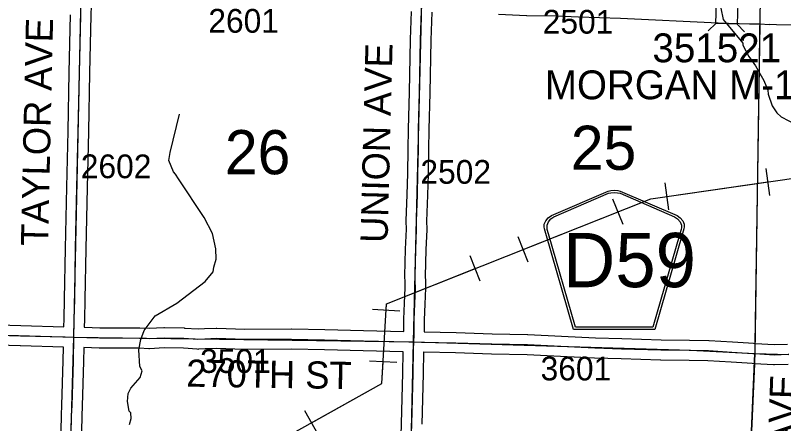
# Model space of a CAD drawing. Extents: x -157.2 to -99.3, y 12.2 to 46.2.
# Drawn here: x -113.305 to -111.04, y 22.764 to 23.968 of the extents above; entities that cross this region are included whole.
import ezdxf

# ---------------------------------------------------------------- set-up
doc = ezdxf.new("R2010")
doc.units = 0
for name, color, linetype in [('tdCoCoAdjSecRdTxt', 7, 'Continuous'), ('tdCoCoBndry', 7, 'Continuous'), ('tdCoCoBndryPart', 7, 'Continuous'), ('tdCoHydroRiver', 7, 'Continuous'), ('tdCoPipe', 7, 'Continuous'), ('tdCoSecRdNmbr', 7, 'Continuous'), ('tdCoSecRdTxt', 7, 'Continuous'), ('tdCoSecRteBand', 7, 'Continuous'), ('tdCoSecRteCL', 7, 'Continuous'), ('tdCoSectLine', 7, 'Continuous'), ('tdCoSectLinePart', 7, 'Continuous'), ('tdCoSectNmbr', 7, 'Continuous'), ('tdCoShieldCoRte', 7, 'Continuous'), ('tdCoStrucSec', 7, 'Continuous'), ('tdCoStrucSecCoName', 7, 'Continuous'), ('tdCoStrucSecFHWANum', 7, 'Continuous'), ('tdCoSurfGravel', 7, 'Continuous'), ('tdCoTwpBndryShd', 7, 'Continuous')]:
    doc.layers.add(name, color=color, linetype=linetype)

msp = doc.modelspace()

# ---------------------------------------------------------------- linework, layer by layer
at = {"layer": 'tdCoCoBndry'}
msp.add_lwpolyline([(-111.0165, 26.9713), (-111.0495, 25.9743), (-111.0777, 24.9697), (-111.1098, 23.9712), (-111.1245, 22.9706), (-111.1433, 22.5359), (-111.156, 21.9765), (-111.1718, 20.985), (-111.177, 19.9871), (-111.2136, 18.9878), (-111.2461, 17.9853), (-111.291, 16.9863), (-111.3293, 15.9939)], dxfattribs=at)
at = {"layer": 'tdCoCoBndryPart'}
for points in [[(-111.1102, 23.9412), (-111.1241, 23.0008)], [(-111.1258, 22.9408), (-111.142, 22.5658)]]:
    msp.add_lwpolyline(points, dxfattribs=at)
at = {"layer": 'tdCoHydroRiver'}
for points in [[(-111.4115, 24.1749), (-111.3135, 24.1187), (-111.2888, 24.0976), (-111.2647, 24.0528), (-111.2388, 24.0174), (-111.2253, 23.9886), (-111.2183, 23.9553), (-111.1601, 23.886), (-111.1603, 23.8797), (-111.1422, 23.8461), (-111.1224, 23.8187), (-111.0982, 23.7755), (-111.0864, 23.7468), (-111.0851, 23.7357), (-111.0733, 23.7007), (-111.0597, 23.6798), (-111.0473, 23.6685), (-111.0019, 23.6449)], [(-112.9689, 22.7616), (-112.9637, 22.7789), (-112.9649, 22.7962), (-112.9695, 22.8011), (-112.975, 22.8297), (-112.9729, 22.8533), (-112.9646, 22.8688), (-112.9369, 22.8997), (-112.9317, 22.9201), (-112.9377, 22.9328), (-112.9411, 22.9818), (-112.9356, 23.0117), (-112.9255, 23.0382), (-112.8928, 23.0816), (-112.8287, 23.1194), (-112.745, 23.1835), (-112.7222, 23.2113), (-112.7203, 23.2255), (-112.7134, 23.249), (-112.7142, 23.279), (-112.724, 23.325), (-112.7481, 23.3714), (-112.8241, 23.4854), (-112.8332, 23.4998), (-112.8393, 23.5063), (-112.8526, 23.5397), (-112.8489, 23.5633), (-112.8207, 23.6762)]]:
    msp.add_lwpolyline(points, dxfattribs=at)
at = {"layer": 'tdCoPipe'}
for p, q in [((-111.08, 23.4365), (-111.0915, 23.5163)), ((-111.3781, 23.3939), (-111.3894, 23.4735)), ((-111.5131, 23.3511), (-111.5429, 23.4261)), ((-111.7929, 23.24), (-111.8226, 23.3148)), ((-111.9342, 23.1839), (-111.9639, 23.2588)), ((-112.1718, 23.0957), (-112.2521, 23.1004)), ((-112.1807, 22.9439), (-112.2611, 22.9486)), ((-112.412, 22.7317), (-112.4512, 22.802))]:
    msp.add_line(p, q, dxfattribs=at)
for points in [[(-118.0135, 20.4925), (-116.8811, 20.4395), (-116.5689, 21.0376), (-115.9618, 21.3429), (-115.0979, 21.4144), (-114.7452, 21.9036), (-114.0434, 21.9185), (-113.6754, 22.4491), (-113.0083, 22.4452), (-112.2246, 22.8824), (-112.2109, 23.1173), (-111.4314, 23.427), (-110.9885, 23.4903)], [(-111.3838, 23.4338), (-111.0858, 23.4764)], [(-111.8078, 23.2775), (-111.528, 23.3886)], [(-112.212, 23.0981), (-112.2109, 23.1173), (-111.9491, 23.2213)], [(-112.4316, 22.7669), (-112.2246, 22.8824), (-112.2209, 22.9463)]]:
    msp.add_lwpolyline(points, dxfattribs=at)
at = {"layer": 'tdCoSecRteBand'}
for points in [[(-113.0815, 23.9971), (-113.0823, 23.9673), (-113.0865, 23.7977), (-113.09, 23.6249), (-113.09, 23.6249), (-113.09, 23.6249), (-113.0937, 23.4596), (-113.0976, 23.2794), (-113.1003, 23.1298), (-113.1003, 23.1298), (-113.1003, 23.1297), (-113.1015, 23.0713), (-113.1015, 23.0713), (-113.1015, 23.0712), (-113.102, 23.0484), (-113.102, 23.0482), (-113.1018, 23.0482), (-113.0564, 23.0468), (-112.9394, 23.0461), (-112.939, 23.0461), (-112.9385, 23.0461), (-112.9111, 23.0451), (-112.8677, 23.0471), (-112.8667, 23.0471), (-112.8658, 23.0471), (-112.8076, 23.0461), (-112.8068, 23.0461), (-112.806, 23.046), (-112.7664, 23.0432), (-112.7479, 23.0441), (-112.7479, 23.0441), (-112.7478, 23.0441), (-112.7135, 23.0456), (-112.7124, 23.0456), (-112.7112, 23.0456), (-112.6287, 23.0429), (-112.4906, 23.0434), (-112.4902, 23.0434), (-112.4898, 23.0434), (-112.3924, 23.0412), (-112.3924, 23.0412), (-112.3924, 23.0412), (-112.2782, 23.0384), (-112.2782, 23.0384), (-112.2782, 23.0384), (-112.1595, 23.0356)], [(-112.1595, 23.0356), (-112.1595, 23.0707), (-112.1595, 23.0714), (-112.1595, 23.0722), (-112.1573, 23.1189), (-112.1556, 23.1646), (-112.1558, 23.1823), (-112.1563, 23.198), (-112.1563, 23.1988), (-112.1563, 23.1996), (-112.1546, 23.2783), (-112.1546, 23.2786), (-112.1546, 23.2789), (-112.1521, 23.3378), (-112.1524, 23.3609), (-112.1524, 23.3616), (-112.1523, 23.3623), (-112.1496, 23.4391), (-112.1482, 23.5017), (-112.1467, 23.5733), (-112.146, 23.6319), (-112.1459, 23.6321), (-112.1459, 23.6323), (-112.143, 23.7409), (-112.1403, 23.8959), (-112.1403, 23.8962), (-112.1403, 23.8964), (-112.1374, 23.9786)], [(-112.0774, 23.9769), (-112.0803, 23.8946), (-112.083, 23.7397), (-112.083, 23.7396), (-112.083, 23.7395), (-112.086, 23.6309), (-112.0867, 23.5724), (-112.0867, 23.5723), (-112.0867, 23.5722), (-112.0882, 23.5004), (-112.0882, 23.5004), (-112.0882, 23.5004), (-112.0897, 23.4375), (-112.0897, 23.4373), (-112.0897, 23.4371), (-112.0924, 23.3609), (-112.0921, 23.3376), (-112.0921, 23.3369), (-112.0921, 23.3361), (-112.0946, 23.2767), (-112.0963, 23.1991), (-112.0958, 23.1839), (-112.0958, 23.1836), (-112.0958, 23.1833), (-112.0956, 23.1646), (-112.0956, 23.1638), (-112.0956, 23.1631), (-112.0973, 23.1165), (-112.0973, 23.1163), (-112.0973, 23.1162), (-112.0995, 23.07), (-112.0995, 23.0344), (-112.0056, 23.0328), (-112.0054, 23.0328), (-112.0052, 23.0328), (-111.8993, 23.0293), (-111.7947, 23.0271), (-111.7942, 23.0271), (-111.7938, 23.0271), (-111.6949, 23.0221), (-111.5948, 23.0172), (-111.5172, 23.0148), (-111.4011, 23.0113), (-111.3176, 23.0106), (-111.3174, 23.0106), (-111.3172, 23.0106), (-111.2607, 23.0093), (-111.2601, 23.0093), (-111.2595, 23.0093), (-111.1902, 23.0049), (-111.1437, 23.0019), (-111.1286, 23.0009), (-111.1225, 23.0006), (-111.0671, 22.9973), (-111.0278, 22.9985)], [(-111.0103, 23.9383), (-111.0609, 23.9398), (-111.0805, 23.9404), (-111.0806, 23.9401), (-111.1104, 23.9412), (-111.1407, 23.942), (-111.2323, 23.9444), (-111.2326, 23.9444), (-111.2329, 23.9444), (-111.5203, 23.958), (-111.6444, 23.9624), (-111.6445, 23.9624), (-111.6446, 23.9624), (-111.7083, 23.9651), (-111.7969, 23.9664), (-111.7973, 23.9664), (-111.7977, 23.9664), (-111.8803, 23.9698)], [(-113.162, 23.0499), (-113.1615, 23.0726), (-113.1603, 23.1309), (-113.1576, 23.2806), (-113.1576, 23.2806), (-113.1576, 23.2807), (-113.1536, 23.461), (-113.1536, 23.461), (-113.1536, 23.461), (-113.1499, 23.6262), (-113.1465, 23.799), (-113.1465, 23.7991), (-113.1465, 23.7992), (-113.1423, 23.9688)], [(-113.42, 23.0572), (-113.2889, 23.0532), (-113.162, 23.0499)], [(-113.1724, 22.6547), (-113.1692, 22.7883), (-113.1692, 22.7885), (-113.1692, 22.7888), (-113.1679, 22.8187), (-113.1642, 22.9491), (-113.1633, 22.9899), (-113.2905, 22.9933), (-113.2906, 22.9933), (-113.2907, 22.9933), (-113.4218, 22.9972)], [(-112.1708, 22.6207), (-112.1662, 22.7646), (-112.1622, 22.9127), (-112.1615, 22.9756), (-112.2796, 22.9785), (-112.3938, 22.9812), (-112.4908, 22.9834), (-112.629, 22.9829), (-112.6295, 22.9829), (-112.6301, 22.9829), (-112.712, 22.9856), (-112.7451, 22.9842), (-112.7652, 22.9832), (-112.767, 22.9831), (-112.7688, 22.9832), (-112.8095, 22.9861), (-112.8659, 22.9871), (-112.9096, 22.9851), (-112.9108, 22.9851), (-112.912, 22.9851), (-112.9402, 22.9861), (-113.0571, 22.9868), (-113.0575, 22.9868), (-113.0578, 22.9869), (-113.1034, 22.9882), (-113.1043, 22.9477), (-113.1043, 22.9476), (-113.1043, 22.9475), (-113.108, 22.8168), (-113.108, 22.8166), (-113.108, 22.8164), (-113.1092, 22.7866), (-113.1124, 22.6532)], [(-112.101, 22.9744), (-112.1015, 22.9744), (-112.1022, 22.9118), (-112.1022, 22.9116), (-112.1022, 22.9114), (-112.1062, 22.7629)], [(-111.0259, 22.9385), (-111.0667, 22.9373), (-111.068, 22.9372), (-111.0693, 22.9373), (-111.126, 22.9407), (-111.1322, 22.941), (-111.1323, 22.941), (-111.1324, 22.941), (-111.1476, 22.942), (-111.194, 22.945), (-111.2627, 22.9494), (-111.3183, 22.9506), (-111.402, 22.9513), (-111.4023, 22.9513), (-111.4026, 22.9513), (-111.519, 22.9548), (-111.519, 22.9548), (-111.5191, 22.9548), (-111.597, 22.9573), (-111.5973, 22.9573), (-111.5975, 22.9573), (-111.6979, 22.9622), (-111.6979, 22.9622), (-111.6979, 22.9622), (-111.7964, 22.9671), (-111.9007, 22.9693), (-111.9009, 22.9693), (-111.9011, 22.9693), (-112.0069, 22.9728), (-112.101, 22.9744), (-112.101, 22.9744)]]:
    msp.add_lwpolyline(points, dxfattribs=at)
at = {"layer": 'tdCoSecRteCL'}
for points in [[(-113.1327, 23.0191), (-113.1315, 23.0719), (-113.1303, 23.1304), (-113.1276, 23.28), (-113.1236, 23.4603), (-113.1199, 23.6255), (-113.1165, 23.7984), (-113.1123, 23.9681), (-113.1107, 24.028)], [(-112.1304, 23.005), (-112.1295, 23.0247), (-112.1295, 23.0707), (-112.1273, 23.1176), (-112.1256, 23.1642), (-112.1258, 23.1829), (-112.1263, 23.199), (-112.1246, 23.2776), (-112.1221, 23.3373), (-112.1224, 23.3612), (-112.1197, 23.4382), (-112.1182, 23.5011), (-112.1167, 23.5728), (-112.116, 23.6315), (-112.113, 23.7403), (-112.1103, 23.8954), (-112.1073, 23.9807), (-112.1065, 24.0078)], [(-114.1374, 23.0578), (-114.0779, 23.0543), (-113.9507, 23.0489), (-113.8217, 23.0432), (-113.745, 23.0385), (-113.6917, 23.0373), (-113.6241, 23.0341), (-113.5664, 23.0314), (-113.4969, 23.0294), (-113.4209, 23.0272), (-113.2898, 23.0233), (-113.1581, 23.0198), (-113.1327, 23.0191)], [(-113.1615, 21.9889), (-113.1614, 22.0058), (-113.1569, 22.1622), (-113.1515, 22.3143), (-113.1471, 22.4771), (-113.1453, 22.5548), (-113.1424, 22.6539), (-113.1392, 22.7876), (-113.1379, 22.8177), (-113.1342, 22.9484), (-113.1327, 23.0191)], [(-113.1327, 23.0191), (-113.057, 23.0168), (-112.9396, 23.0161), (-112.911, 23.0151), (-112.8663, 23.0171), (-112.8081, 23.0161), (-112.7667, 23.0131), (-112.7465, 23.0141), (-112.7122, 23.0156), (-112.6291, 23.0129), (-112.4905, 23.0134), (-112.3931, 23.0112), (-112.2789, 23.0085), (-112.1452, 23.0053), (-112.1304, 23.005)], [(-112.1526, 22.0397), (-112.1525, 22.0821), (-112.1512, 22.1225), (-112.1502, 22.1469), (-112.1492, 22.3016), (-112.1441, 22.4715), (-112.1409, 22.6197), (-112.1362, 22.7637), (-112.1322, 22.9122), (-112.1314, 22.9818), (-112.1304, 23.005)], [(-112.1304, 23.005), (-112.1075, 23.0045), (-112.0061, 23.0028), (-111.9001, 22.9993), (-111.7953, 22.9971), (-111.6964, 22.9922), (-111.596, 22.9872), (-111.5181, 22.9848), (-111.4017, 22.9813), (-111.3179, 22.9806), (-111.2614, 22.9794), (-111.1921, 22.9749), (-111.1457, 22.9719), (-111.1304, 22.971), (-111.1243, 22.9706), (-111.0676, 22.9673), (-111.0266, 22.9685), (-111.0246, 22.9686)]]:
    msp.add_lwpolyline(points, dxfattribs=at)
at = {"layer": 'tdCoSectLine'}
for points in [[(-113.1331, 23.0191), (-113.1111, 24.028)], [(-112.1307, 23.005), (-112.1069, 24.0078)], [(-111.1098, 23.9712), (-111.1245, 22.9706)], [(-114.1377, 23.0578), (-113.6553, 23.0352), (-113.1331, 23.0191)], [(-113.1614, 22.0193), (-113.1331, 23.0191)], [(-113.1331, 23.0191), (-112.1307, 23.005)], [(-112.1541, 22.0054), (-112.1307, 23.005)], [(-112.1307, 23.005), (-111.3139, 22.9805), (-111.1245, 22.9706)], [(-111.156, 21.9765), (-111.1433, 22.5359), (-111.1245, 22.9706)], [(-111.1245, 22.9706), (-111.0246, 22.9683)]]:
    msp.add_lwpolyline(points, dxfattribs=at)
at = {"layer": 'tdCoSectLinePart'}
for points in [[(-111.1102, 23.9412), (-111.1241, 23.0008)], [(-111.142, 22.5658), (-111.1258, 22.9408)]]:
    msp.add_lwpolyline(points, dxfattribs=at)
at = {"layer": 'tdCoShieldCoRte'}
for points in [[(-111.6589, 23.042), (-111.7409, 23.3249), (-111.7447, 23.3381), (-111.7455, 23.344), (-111.7455, 23.3518), (-111.7412, 23.3621), (-111.7339, 23.3706), (-111.7244, 23.3773), (-111.5571, 23.4496), (-111.5496, 23.4512), (-111.5392, 23.4521), (-111.5287, 23.4512), (-111.5212, 23.4496), (-111.3539, 23.3773), (-111.3444, 23.3706), (-111.3371, 23.3621), (-111.3328, 23.3518), (-111.3328, 23.344), (-111.3336, 23.3381), (-111.3375, 23.3249), (-111.4194, 23.042)], [(-111.6531, 23.0484), (-111.7328, 23.3236), (-111.7365, 23.3363), (-111.7372, 23.3419), (-111.7372, 23.3494), (-111.7331, 23.3593), (-111.7262, 23.3675), (-111.717, 23.3739), (-111.5564, 23.4433), (-111.5492, 23.4449), (-111.5392, 23.4458), (-111.5291, 23.4449), (-111.5219, 23.4433), (-111.3613, 23.3739), (-111.3522, 23.3675), (-111.3452, 23.3593), (-111.3411, 23.3494), (-111.3411, 23.3419), (-111.3418, 23.3363), (-111.3455, 23.3236), (-111.4253, 23.0484)]]:
    msp.add_lwpolyline(points, close=True, dxfattribs=at)
at = {"layer": 'tdCoStrucSec'}
for p, q in [((-111.2391, 23.9433), (-111.2618, 23.9217)), ((-111.1765, 23.9417), (-111.1549, 23.919))]:
    msp.add_line(p, q, dxfattribs=at)
msp.add_lwpolyline([(-111.2375, 24.0059), (-111.1749, 24.0042), (-111.1765, 23.9417), (-111.2391, 23.9433)], close=True, dxfattribs=at)
at = {"layer": 'tdCoSurfGravel'}
for points in [[(-113.1327, 23.0191), (-113.1315, 23.0719), (-113.1303, 23.1304), (-113.1276, 23.28), (-113.1236, 23.4603), (-113.1199, 23.6255), (-113.1165, 23.7984), (-113.1123, 23.9681), (-113.1107, 24.028)], [(-112.1362, 22.7637), (-112.1322, 22.9122), (-112.1314, 22.9818), (-112.1304, 23.005), (-112.1295, 23.0247), (-112.1295, 23.0707), (-112.1273, 23.1176), (-112.1256, 23.1642), (-112.1258, 23.1829), (-112.1263, 23.199), (-112.1246, 23.2776), (-112.1221, 23.3373), (-112.1224, 23.3612), (-112.1197, 23.4382), (-112.1182, 23.5011), (-112.1167, 23.5728), (-112.116, 23.6315), (-112.113, 23.7403), (-112.1103, 23.8954), (-112.1073, 23.9807)], [(-115.1373, 23.0917), (-115.0735, 23.0889), (-114.9356, 23.0859), (-114.8, 23.0812), (-114.7206, 23.077), (-114.6439, 23.0755), (-114.5541, 23.0728), (-114.4451, 23.0679), (-114.3223, 23.0662), (-114.233, 23.063), (-114.1738, 23.06), (-114.1374, 23.0578), (-114.0779, 23.0543), (-113.9507, 23.0489), (-113.8217, 23.0432), (-113.745, 23.0385), (-113.6917, 23.0373), (-113.6241, 23.0341), (-113.5664, 23.0314), (-113.4969, 23.0294), (-113.4209, 23.0272), (-113.2898, 23.0233), (-113.1581, 23.0198), (-113.1327, 23.0191)], [(-113.1615, 21.9889), (-113.1614, 22.0058), (-113.1569, 22.1622), (-113.1515, 22.3143), (-113.1471, 22.4771), (-113.1453, 22.5548), (-113.1424, 22.6539), (-113.1392, 22.7876), (-113.1379, 22.8177), (-113.1342, 22.9484), (-113.1327, 23.0191)], [(-113.1327, 23.0191), (-113.057, 23.0168), (-112.9396, 23.0161), (-112.911, 23.0151), (-112.8663, 23.0171), (-112.8081, 23.0161), (-112.7667, 23.0131), (-112.7465, 23.0141), (-112.7122, 23.0156), (-112.6291, 23.0129), (-112.4905, 23.0134), (-112.3931, 23.0112), (-112.2789, 23.0085), (-112.1452, 23.0053), (-112.1304, 23.005)], [(-112.1304, 23.005), (-112.1075, 23.0045), (-112.0061, 23.0028), (-111.9001, 22.9993), (-111.7953, 22.9971), (-111.6964, 22.9922), (-111.596, 22.9872), (-111.5181, 22.9848), (-111.4017, 22.9813), (-111.3179, 22.9806), (-111.2614, 22.9794), (-111.1921, 22.9749), (-111.1457, 22.9719)], [(-111.1457, 22.9719), (-111.1304, 22.971), (-111.1243, 22.9706)], [(-111.1243, 22.9706), (-111.0676, 22.9673), (-111.0266, 22.9685), (-111.0246, 22.9686)]]:
    msp.add_lwpolyline(points, dxfattribs=at)
at = {"layer": 'tdCoTwpBndryShd'}
msp.add_lwpolyline([(-111.1098, 23.9712), (-111.1245, 22.9706), (-111.1433, 22.5359), (-111.156, 21.9765), (-111.1718, 20.985), (-111.177, 19.9871), (-111.2136, 18.9878), (-111.2461, 17.9853), (-111.291, 16.9863), (-111.3293, 15.9939), (-112.3179, 16.0198), (-113.322, 16.0489), (-114.3176, 16.0718), (-115.3226, 16.1069), (-116.3354, 16.1333), (-117.2934, 16.1724), (-118.2945, 16.1993), (-119.2903, 16.2175), (-120.2826, 16.2516), (-121.2827, 16.2857), (-122.2991, 16.2904), (-123.2872, 16.3208), (-124.2853, 16.348), (-125.2718, 16.3788)], dxfattribs=at)

# ---------------------------------------------------------------- texts
at = {"layer": 'tdCoCoAdjSecRdTxt'}
msp.add_text('WOODBURY AVE', height=0.08, rotation=87.9842, dxfattribs=at).set_placement((-111.0301, 22.0218))
at = {"layer": 'tdCoSecRdNmbr'}
for s, rotation, p in [('2601', 359.9142, (-112.7362, 23.9166)), ('2501', 359.9149, (-111.7501, 23.9138)), ('2602', 359.9139, (-113.1123, 23.4877)), ('2502', 359.9147, (-112.1108, 23.4714)), ('3501', 359.9142, (-112.7604, 22.9137)), ('3601', 359.915, (-111.7564, 22.8917))]:
    msp.add_text(s, height=0.07, rotation=rotation, dxfattribs=at).set_placement(p)
at = {"layer": 'tdCoSecRdTxt'}
for s, rotation, p in [('TAYLOR AVE', 88.7072, (-113.209, 23.2871)), ('UNION AVE', 88.5281, (-112.2078, 23.296)), ('270TH ST', 359.1596, (-112.8016, 22.8732))]:
    msp.add_text(s, height=0.08, rotation=rotation, dxfattribs=at).set_placement(p)
at = {"layer": 'tdCoSectNmbr'}
for s, rotation, p in [('26', 359.9142, (-112.6875, 23.4995)), ('25', 359.915, (-111.6675, 23.5124))]:
    msp.add_text(s, height=0.13, rotation=rotation, dxfattribs=at).set_placement(p)
at = {"layer": 'tdCoShieldCoRte'}
msp.add_text('D59', height=0.16, dxfattribs=at).set_placement((-111.6906, 23.1663))
at = {"layer": 'tdCoStrucSecCoName'}
msp.add_text('MORGAN M-118', height=0.085, dxfattribs=at).set_placement((-111.7437, 23.7203))
at = {"layer": 'tdCoStrucSecFHWANum'}
msp.add_text('351521', height=0.085, dxfattribs=at).set_placement((-111.4265, 23.8293))

doc.saveas('drawing.dxf')
